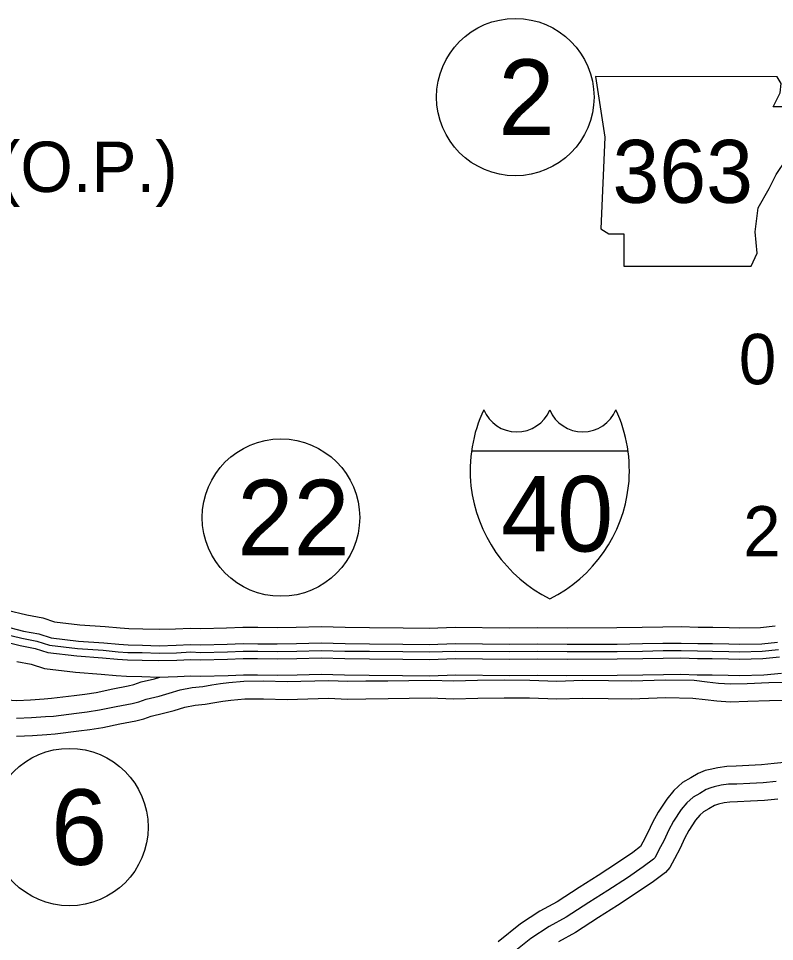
# Model space of a CAD drawing. Extents: x 31699 to 244310, y -8841 to 11474.
# Drawn here: x 97947 to 98370, y 3557 to 4073 of the extents above; entities that cross this region are included whole.
import ezdxf

# ---------------------------------------------------------------- set-up
doc = ezdxf.new("R2010")
doc.units = 0
for name, color, linetype in [('B_Logo', 7, 'Continuous'), ('G-ANNO-TEXT', 7, 'Continuous'), ('Level 55', 7, 'Continuous'), ('New Level (0)', 7, 'Continuous'), ('R_Border Notes', 7, 'Continuous'), ('R_No Plot', 7, 'Continuous'), ('S_AREA_CALC', 7, 'Continuous'), ('S_WALL', 7, 'Continuous'), ('S_WALL_ANNOT', 7, 'Continuous')]:
    doc.layers.add(name, color=color, linetype=linetype)

msp = doc.modelspace()

# ---------------------------------------------------------------- linework, layer by layer
at = {"layer": 'B_Logo'}
for points in [[(97937.7, 3728.98), (97949.16, 3726.13), (97957.62, 3724.55), (97964.68, 3722.29), (97980.4, 3720.39), (97994.65, 3719.42), (98003.04, 3718.64), (98008.37, 3718.25), (98016.49, 3718.13), (98025.88, 3717.82), (98035.6, 3718.04), (98043.59, 3718.52), (98049.12, 3718.27), (98064.1, 3718.64), (98072.89, 3718.99), (98081.01, 3718.94), (98091.86, 3718.83), (98102.85, 3718.98), (98116.43, 3719.35), (98129.74, 3718.98), (98143.46, 3718.87), (98162.17, 3718.71), (98176.95, 3718.48), (98191.53, 3718.97), (98221.76, 3718.71), (98237.27, 3718.87), (98253.92, 3718.71), (98281.88, 3718.77), (98296.13, 3719), (98307.58, 3719.22), (98317.63, 3719.31), (98326.89, 3719.06), (98335.14, 3719.01), (98344.26, 3718.83), (98350.39, 3718.65), (98362.97, 3718.94), (98372.02, 3719.89)], [(97946.29, 3681.4), (97954.61, 3681.75), (97962.46, 3682.31), (97966.86, 3682.65), (97979.77, 3684.21), (97985.76, 3685.03), (97992.61, 3686.04), (98002, 3688.06), (98010.78, 3689.75), (98014.64, 3690.69), (98018.7, 3692.1), (98025.88, 3693.86), (98031.54, 3695.4), (98037.72, 3697.22), (98044.45, 3698.7), (98050.37, 3699.25), (98055.43, 3700.13), (98060.15, 3700.94), (98064.94, 3701.48), (98073.26, 3702.23), (98084.32, 3702.32), (98097.5, 3701.95), (98120.6, 3702.6), (98131.39, 3702.16), (98141.37, 3702.31), (98153.76, 3702.41), (98165.48, 3702.56), (98177.53, 3702.79), (98190.44, 3702.35), (98203.89, 3702.65), (98218.8, 3702.88), (98233.12, 3702.78), (98248.23, 3702.21), (98262.48, 3702.71), (98277.06, 3702.54), (98289.71, 3702.3), (98309.09, 3702.94), (98324.87, 3702.64), (98332.26, 3701.85), (98338.59, 3701.13), (98345.24, 3700.68), (98354.57, 3700.9), (98366.75, 3701.33), (98377.73, 3701.55)], [(98370.76, 3646.13), (98363.44, 3645.32), (98356.05, 3644.97), (98348.73, 3644.62), (98344.07, 3644.47), (98340.01, 3643.93), (98336.22, 3643.05), (98334.22, 3642.58), (98331.69, 3641.51), (98328.1, 3639.37), (98324.31, 3637.29), (98320.79, 3634.14), (98317.67, 3630.33), (98313.43, 3623.85), (98310.65, 3618.7), (98308.13, 3613.16), (98305.09, 3607.41), (98303.1, 3603.6), (98302.17, 3602.53), (98296.46, 3598.25), (98287.62, 3592.22), (98276.72, 3585.05), (98266.09, 3578.36), (98253.46, 3570.25), (98243.95, 3564.89), (98233.72, 3558.33), (98221.56, 3548.62)]]:
    msp.add_lwpolyline(points, dxfattribs=at)
at = {"layer": 'G-ANNO-TEXT'}
msp.add_lwpolyline([(98269.89, 4040.26), (98274.96, 4006.43), (98272.71, 3955.11), (98277.22, 3952.29), (98285.68, 3952.29), (98285.68, 3934.25), (98356.73, 3934.25), (98360.11, 3941.58), (98358.99, 3953.42), (98360.68, 3966.95), (98366.88, 3977.67), (98370.83, 3985.56), (98376.47, 3994.02), (98379.85, 4003.04), (98382.67, 4010.38), (98387.75, 4016.58), (98388.88, 4020.53), (98386.62, 4023.35), (98369.14, 4023.35), (98373.09, 4031.24), (98373.65, 4036.32), (98371.31, 4040.21)], close=True, dxfattribs=at)
at = {"layer": 'Level 55'}
for points in [[(98375.24, 3656.59), (98369.75, 3656.08), (98362.65, 3655.29), (98355.58, 3654.95), (98348.34, 3654.61), (98343.25, 3654.45), (98338.22, 3653.78), (98333.94, 3652.79), (98331.09, 3652.12), (98327.15, 3650.45), (98323.13, 3648.05), (98318.5, 3645.51), (98313.55, 3641.08), (98309.6, 3636.25), (98304.83, 3628.97), (98301.69, 3623.15), (98299.15, 3617.57), (98296.24, 3612.06), (98294.96, 3609.63), (98290.64, 3606.38), (98282.06, 3600.53), (98271.31, 3593.46), (98260.72, 3586.8), (98248.3, 3578.82), (98238.79, 3573.46), (98227.88, 3566.47), (98215.36, 3556.47)], [(98371.77, 3636.18), (98364.23, 3635.34), (98356.53, 3634.98), (98349.12, 3634.62), (98344.89, 3634.49), (98341.8, 3634.08), (98338.49, 3633.32), (98337.35, 3633.05), (98336.23, 3632.57), (98333.07, 3630.69), (98330.12, 3629.07), (98328.04, 3627.21), (98325.75, 3624.41), (98322.03, 3618.72), (98319.61, 3614.25), (98317.11, 3608.75), (98313.94, 3602.76), (98311.42, 3597.93), (98309.02, 3595.17), (98302.28, 3590.11), (98293.18, 3583.91), (98282.13, 3576.64), (98271.45, 3569.92), (98258.62, 3561.68), (98249.11, 3556.32)]]:
    msp.add_lwpolyline(points, dxfattribs=at)
at = {"layer": 'New Level (0)'}
for points in [[(97940.92, 3741.92), (97952, 3739.17), (97960.89, 3737.5), (97967.54, 3735.38), (97981.66, 3733.67), (97995.73, 3732.71), (98004.15, 3731.93), (98008.95, 3731.58), (98016.81, 3731.46), (98025.95, 3731.16), (98035.05, 3731.36), (98043.5, 3731.88), (98049.26, 3731.61), (98063.67, 3731.96), (98072.66, 3732.32), (98081.12, 3732.27), (98091.83, 3732.16), (98102.57, 3732.32), (98116.44, 3732.69), (98129.98, 3732.31), (98143.57, 3732.2), (98162.33, 3732.04), (98176.83, 3731.81), (98191.36, 3732.31), (98221.75, 3732.04), (98237.26, 3732.21), (98253.97, 3732.04), (98281.76, 3732.1), (98295.89, 3732.33), (98307.39, 3732.55), (98317.75, 3732.65), (98327.1, 3732.4), (98335.31, 3732.35), (98344.6, 3732.16), (98350.44, 3731.98), (98362.12, 3732.26), (98370.29, 3733.12)], [(97938.71, 3733.02), (97950.05, 3730.21), (97958.64, 3728.6), (97965.58, 3726.38), (97980.79, 3724.54), (97994.99, 3723.57), (98003.39, 3722.79), (98008.55, 3722.41), (98016.59, 3722.3), (98025.91, 3721.99), (98035.43, 3722.2), (98043.56, 3722.7), (98049.16, 3722.44), (98063.96, 3722.8), (98072.81, 3723.15), (98081.04, 3723.1), (98091.85, 3722.99), (98102.76, 3723.15), (98116.43, 3723.52), (98129.82, 3723.14), (98143.49, 3723.04), (98162.22, 3722.88), (98176.91, 3722.64), (98191.48, 3723.14), (98221.75, 3722.87), (98237.27, 3723.04), (98253.93, 3722.87), (98281.84, 3722.93), (98296.05, 3723.16), (98307.52, 3723.39), (98317.67, 3723.48), (98326.95, 3723.23), (98335.19, 3723.18), (98344.37, 3723), (98350.4, 3722.82), (98362.7, 3723.1), (98371.48, 3724.03)], [(97936.7, 3724.93), (97948.27, 3722.06), (97956.6, 3720.5), (97963.79, 3718.2), (97980.01, 3716.24), (97994.32, 3715.27), (98002.7, 3714.49), (98008.19, 3714.08), (98016.4, 3713.97), (98025.86, 3713.65), (98035.78, 3713.88), (98043.62, 3714.35), (98049.07, 3714.1), (98064.23, 3714.47), (98072.96, 3714.82), (98080.97, 3714.77), (98091.87, 3714.66), (98102.93, 3714.82), (98116.42, 3715.18), (98129.67, 3714.81), (98143.43, 3714.71), (98162.12, 3714.55), (98176.99, 3714.31), (98191.58, 3714.81), (98221.76, 3714.54), (98237.27, 3714.71), (98253.9, 3714.54), (98281.92, 3714.6), (98296.2, 3714.83), (98307.64, 3715.06), (98317.59, 3715.14), (98326.82, 3714.9), (98335.09, 3714.85), (98344.16, 3714.67), (98350.37, 3714.48), (98363.24, 3714.78), (98372.56, 3715.76)], [(97946.33, 3713.1), (97954.35, 3711.59), (97961.83, 3709.21), (97979.15, 3707.11), (97993.58, 3706.13), (98001.94, 3705.35), (98007.79, 3704.92), (98016.18, 3704.8), (98025.81, 3704.48), (98036.16, 3704.72), (98043.69, 3705.17), (98048.97, 3704.93), (98064.53, 3705.31), (98073.11, 3705.65), (98080.9, 3705.61), (98091.89, 3705.49), (98103.12, 3705.65), (98116.42, 3706.01), (98129.51, 3705.64), (98143.35, 3705.54), (98162.01, 3705.38), (98177.07, 3705.14), (98191.7, 3705.64), (98221.77, 3705.37), (98237.28, 3705.54), (98253.86, 3705.37), (98282, 3705.43), (98296.36, 3705.67), (98307.77, 3705.89), (98317.51, 3705.98), (98326.67, 3705.73), (98334.97, 3705.68), (98343.93, 3705.5), (98350.34, 3705.31), (98363.83, 3705.62), (98373.75, 3706.67)]]:
    msp.add_lwpolyline(points, dxfattribs=at)
at = {"layer": 'R_Border Notes'}
for centre in [(98224.99, 4028.76), (98094.02, 3793.63), (97975.79, 3620.56)]:
    msp.add_circle(centre, 44, dxfattribs=at)
at = {"layer": 'R_No Plot'}
msp.add_line((98200.57, 3831), (98287.96, 3831), dxfattribs=at)
for centre, radius, start, end in [((98281.78, 3819.61), 82.01, 155.2204, 185.7928), ((98225.83, 3861.51), 19.98, 202.1459, 337.3414), ((98262.7, 3861.51), 19.98, 202.6586, 337.8541), ((98206.75, 3819.61), 82.01, 354.2072, 24.7796), ((98280.27, 3820.3), 80.58, 186.3923, 243.4571), ((98208.25, 3820.3), 80.58, 296.5429, 353.6077)]:
    msp.add_arc(centre, radius, start, end, dxfattribs=at)
at = {"layer": 'S_AREA_CALC'}
for points in [[(97938.23, 3691.96), (97946.41, 3691.42), (97954.05, 3691.74), (97961.73, 3692.28), (97965.87, 3692.6), (97978.5, 3694.13), (97984.35, 3694.93), (97990.83, 3695.89), (98000, 3697.86), (98008.65, 3699.52), (98011.8, 3700.3), (98015.87, 3701.71), (98023.38, 3703.54), (98026.33, 3704.35)], [(97946.17, 3671.39), (97955.17, 3671.77), (97963.2, 3672.33), (97967.85, 3672.7), (97981.04, 3674.29), (97987.17, 3675.12), (97994.4, 3676.2), (98003.99, 3678.26), (98012.91, 3679.98), (98017.47, 3681.09), (98021.53, 3682.5), (98028.39, 3684.17), (98034.27, 3685.78), (98040.21, 3687.53), (98045.99, 3688.8), (98051.69, 3689.33), (98057.13, 3690.27), (98061.56, 3691.03), (98065.96, 3691.53), (98073.76, 3692.24), (98084.22, 3692.32), (98097.5, 3691.95), (98120.54, 3692.6), (98131.26, 3692.15), (98141.49, 3692.31), (98153.86, 3692.41), (98165.64, 3692.57), (98177.45, 3692.79), (98190.38, 3692.35), (98204.08, 3692.65), (98218.85, 3692.88), (98232.9, 3692.78), (98248.22, 3692.2), (98262.6, 3692.7), (98276.91, 3692.54), (98289.78, 3692.29), (98309.16, 3692.94), (98324.24, 3692.65), (98331.16, 3691.91), (98337.68, 3691.17), (98345.02, 3690.67), (98354.86, 3690.9), (98367.03, 3691.33), (98377.77, 3691.55)]]:
    msp.add_lwpolyline(points, dxfattribs=at)

# ---------------------------------------------------------------- texts
at = {"layer": 'G-ANNO-TEXT'}
msp.add_text('363', height=35.2, dxfattribs=at).set_placement((98279.29, 3969.64))
at = {"layer": 'R_Border Notes'}
for s, p in [('2', (98215.54, 4007.64)), ('22', (98069.61, 3772.51)), ('6', (97965.55, 3599.44))]:
    msp.add_text(s, height=42.24, dxfattribs=at).set_placement(p)
at = {"layer": 'R_No Plot'}
msp.add_text('40', height=42.24, dxfattribs=at).set_placement((98216.97, 3774.67))
at = {"layer": 'S_WALL'}
for s, p in [('0.08(O.P.)', (97862.57, 3975.73)), ('2.10', (98352.33, 3771.89))]:
    msp.add_text(s, height=28.16, dxfattribs=at).set_placement(p)
at = {"layer": 'S_WALL_ANNOT'}
msp.add_text('0.0', height=28.16, dxfattribs=at).set_placement((98349.91, 3868.21))

doc.saveas('drawing.dxf')
